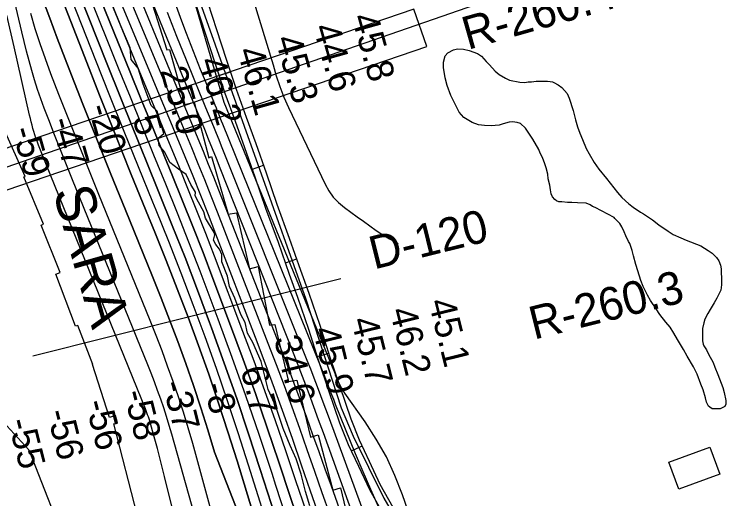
# Model space of a CAD drawing. Extents: x 3250478 to 3288318, y 788638 to 816472.
# Drawn here: x 3275605 to 3277399, y 806808 to 808028 of the extents above; entities that cross this region are included whole.
import ezdxf

# ---------------------------------------------------------------- set-up
doc = ezdxf.new("R2010")
doc.units = 0
for name, color, linetype in [('V-BRDG-OTLN', 7, 'Continuous'), ('V-RIVR-EDGE', 7, 'Continuous'), ('V-RIVR-RANG', 7, 'Continuous'), ('V-RIVR-RANG-IDEN', 7, 'Continuous'), ('V-ROAD-CNTR', 7, 'Continuous'), ('V-RRAP-RVMT', 7, 'Continuous'), ('V-RRAP-RVMT-IDEN', 7, 'Continuous'), ('V-SITE-OTLN', 7, 'Continuous'), ('V-SITE-VEGE', 7, 'Continuous'), ('V-TOPO-DPTH', 7, 'Continuous'), ('V-TOPO-MAJR', 7, 'Continuous'), ('V-TOPO-MINR', 7, 'Continuous'), ('V-TOPO-WATR', 7, 'Continuous')]:
    doc.layers.add(name, color=color, linetype=linetype)

msp = doc.modelspace()

# ---------------------------------------------------------------- linework, layer by layer
at = {"layer": 'V-BRDG-OTLN'}
msp.add_lwpolyline([(3271586.7, 806221.2), (3276643.5, 807946.8), (3276611.2, 808041.2), (3271554.5, 806315.6)], close=True, dxfattribs=at)
at = {"layer": 'V-RIVR-EDGE'}
for points in [[(3276175.3, 807272.1), (3276160.6, 807313.5), (3276146.8, 807343.1), (3276142.1, 807368.7), (3276127.4, 807404.8), (3276127.4, 807423.5), (3276121.8, 807436.6), (3276112.7, 807448.3), (3276106.6, 807459.2), (3276110.1, 807472.7), (3276108.4, 807478.4), (3276086.3, 807514.9), (3276082.5, 807531), (3276069.1, 807555), (3276060, 807571.1), (3276060.9, 807580.6), (3276049.6, 807599.8), (3276037.5, 807624.6), (3276018.8, 807637.7), (3275996.3, 807655.1), (3275983.7, 807680.8), (3275969.9, 807697.3), (3275967.3, 807716.5), (3275981.7, 807727.7), (3275964.9, 807783.9), (3275949.7, 807798.7), (3275942.3, 807818.2), (3275929.8, 807852.2), (3275916.9, 807892.6), (3275899.5, 807914.4), (3275897, 807943.5), (3275873.2, 807998.8), (3275853.8, 808047.1)], [(3276348.8, 806790.5), (3276338.1, 806826.6), (3276327.7, 806870.1), (3276314.8, 806909.3), (3276299.7, 806942.8), (3276282.4, 806985.4), (3276263.4, 807040.7), (3276244.4, 807083.8), (3276226.3, 807154.2), (3276206, 807201.7), (3276192.1, 807225.6), (3276186.5, 807252.1), (3276175.3, 807272.1)]]:
    msp.add_lwpolyline(points, dxfattribs=at)
at = {"layer": 'V-RIVR-RANG'}
msp.add_line((3276427.2, 807362.1), (3275651.2, 807167.5), dxfattribs=at)
at = {"layer": 'V-ROAD-CNTR'}
for p, q in [((3276121, 807874), (3276149.6, 807883.2)), ((3276204.5, 807637.9), (3276232.8, 807647.9)), ((3276288, 807402.3), (3276316.3, 807412.2)), ((3276368.3, 807166.1), (3276396.9, 807175.2)), ((3276453.7, 806929.1), (3276480.8, 806941.9))]:
    msp.add_line(p, q, dxfattribs=at)
for points in [[(3275682.6, 811105.4), (3275588.3, 811034.1), (3275492.7, 810964), (3275392.9, 810894.6), (3275213.3, 810770.5), (3275111, 810693.4), (3275028.6, 810599.4), (3274983.5, 810510.5), (3274986, 810434.2), (3275007.4, 810370), (3275225.1, 809995.5), (3275351.9, 809690.2), (3275483, 809404.5), (3275649.3, 809038.2), (3275872.4, 808578.4), (3275928.6, 808449.1), (3276071.9, 808059.1), (3276222.8, 807638.3), (3276338.7, 807310.7), (3276427.8, 807037), (3276458.7, 806966.2), (3276535.7, 806810.2), (3276624.6, 806657.4)], [(3268249.8, 805082), (3271535.1, 806242), (3280405.6, 809312.9)], [(3276115, 807988.9), (3276092.7, 808056.3)], [(3276086.5, 807979.4), (3276064.2, 808046.8)], [(3276543.6, 806752.8), (3276500, 806831), (3276472.4, 806889.3), (3276446.7, 806943.8), (3276425.1, 806998.6), (3276396.8, 807080.5), (3276372.1, 807154.4), (3276346.4, 807234.9), (3276318.9, 807314.9), (3276298.3, 807372.7), (3276270.1, 807453.5), (3276238.5, 807539), (3276211.4, 807618.3), (3276185.5, 807691.7), (3276161.6, 807758.2), (3276135.7, 807828.6), (3276111.1, 807904.8), (3276086.5, 807979.5)], [(3276569.8, 806767.3), (3276526.7, 806844.7), (3276499.6, 806902.1), (3276474.3, 806955.7), (3276453.3, 807009), (3276425.2, 807090.1), (3276400.6, 807163.8), (3276374.9, 807244.3), (3276347.2, 807324.8), (3276326.6, 807382.7), (3276298.3, 807463.7), (3276266.8, 807549.1), (3276239.8, 807628.1), (3276213.7, 807701.7), (3276189.8, 807768.4), (3276164.1, 807838.4), (3276139.6, 807914.1), (3276115, 807988.8)]]:
    msp.add_lwpolyline(points, dxfattribs=at)
at = {"layer": 'V-RRAP-RVMT'}
for p, q in [((3275853.5, 808359.7), (3275989.2, 807938.6)), ((3275989.2, 807938.6), (3275996.1, 807939.4)), ((3275996.1, 807939.4), (3276034.7, 807801.2)), ((3276034.7, 807801.2), (3276058, 807806.6)), ((3276058, 807806.6), (3276094.7, 807666.8)), ((3275631.9, 807619.9), (3275579.5, 807737.7)), ((3276094.7, 807666.8), (3276101.1, 807669.8)), ((3276101.1, 807669.8), (3276143.6, 807525.1)), ((3275628.5, 807618.4), (3275631.9, 807619.9)), ((3275678.8, 807499.8), (3275628.5, 807618.4)), ((3276143.6, 807525.1), (3276164.8, 807528.3)), ((3276164.8, 807528.3), (3276197.6, 807386.9)), ((3275672.1, 807497.1), (3275678.8, 807499.8)), ((3275720.2, 807377.8), (3275672.1, 807497.1)), ((3276197.6, 807386.9), (3276219.1, 807392.9)), ((3276219.1, 807392.9), (3276247.5, 807245.5)), ((3275709.2, 807373.6), (3275720.2, 807377.8)), ((3275759.3, 807242.9), (3275709.2, 807373.6)), ((3275764.7, 807244.9), (3275759.3, 807242.9)), ((3275802.4, 807146.5), (3275764.7, 807244.9)), ((3276247.5, 807245.5), (3276261.1, 807246.8)), ((3276261.1, 807246.8), (3276295.3, 807103.5)), ((3275801.7, 807146.3), (3275802.4, 807146.5)), ((3275845, 807013.1), (3275801.7, 807146.3)), ((3276295.3, 807103.5), (3276316.1, 807106.8)), ((3276316.1, 807106.8), (3276350.8, 806963.2)), ((3275859.4, 807017.9), (3275845, 807013.1)), ((3275865, 806999.7), (3275859.4, 807017.9)), ((3275855.7, 806997.3), (3275865, 806999.7)), ((3275929.8, 806710.2), (3275855.7, 806997.3)), ((3276350.8, 806963.2), (3276370.5, 806969.1)), ((3276370.5, 806969.1), (3276406.7, 806830.1)), ((3276406.7, 806830.1), (3276426.5, 806836.2)), ((3276426.5, 806836.2), (3276459.9, 806693.3))]:
    msp.add_line(p, q, dxfattribs=at)
at = {"layer": 'V-SITE-OTLN'}
msp.add_lwpolyline([(3277278.6, 806832.5), (3277253.5, 806900.1), (3277356.7, 806938.3), (3277381.7, 806870.7)], close=True, dxfattribs=at)
at = {"layer": 'V-SITE-VEGE'}
for points in [[(3276694.7, 807849.1), (3276689.8, 807867.7), (3276685.6, 807893.8), (3276685.9, 807907.7), (3276690.2, 807923.3), (3276696.7, 807930.7), (3276710.7, 807938.5), (3276721.2, 807940.7), (3276736.2, 807940.4), (3276750.7, 807937.2), (3276771.4, 807929.3), (3276781.7, 807922.8), (3276793.6, 807909.2), (3276801.5, 807900.4), (3276816.3, 807885.1), (3276826, 807876.8), (3276842.1, 807867.3), (3276852.4, 807862.4), (3276877.8, 807856.8), (3276890.5, 807856.6), (3276899.2, 807857.6), (3276907.3, 807858), (3276913.1, 807859), (3276919.5, 807859.5), (3276922.4, 807859.5), (3276932.8, 807859.8), (3276947.9, 807859.6), (3276954.8, 807858.9), (3276960, 807858.2), (3276964, 807856.4), (3276974.3, 807850.4), (3276984.1, 807843.9), (3276997.7, 807828.6), (3277002.7, 807816.9), (3277012, 807786.1), (3277018.5, 807762.2), (3277023.4, 807744.7), (3277029.5, 807728.4), (3277036.1, 807712.7), (3277045, 807690.5), (3277052.3, 807677.1), (3277065.2, 807654.8), (3277077.1, 807637.8), (3277096.3, 807614.9), (3277124.1, 807579.1), (3277134.8, 807566.7), (3277152.5, 807550.8), (3277163.9, 807542.5), (3277182.2, 807530), (3277189.7, 807525.8), (3277212.6, 807510.3), (3277228, 807497.9), (3277251.4, 807481.8), (3277264, 807473.5), (3277283.6, 807465), (3277296.8, 807459.6), (3277334.1, 807445), (3277352.5, 807433.1), (3277362.2, 807426.6), (3277373.6, 807416), (3277379.2, 807407.7), (3277383.6, 807396.1), (3277385.2, 807386.8)], [(3277385.2, 807386.8), (3277385, 807376.4), (3277386, 807365.4), (3277386.2, 807346.8), (3277384.3, 807333.5), (3277374, 807313.5), (3277367.5, 807301.4), (3277357.3, 807284.8), (3277351.3, 807274.5), (3277343.6, 807260.2), (3277341.1, 807250.9), (3277338.5, 807237.1), (3277338.1, 807211.6), (3277338.5, 807205.8), (3277340.1, 807197.7), (3277341.8, 807193), (3277348, 807183.1), (3277353.6, 807172), (3277364.8, 807151.5), (3277369.2, 807139.3), (3277376.4, 807121.2), (3277389.1, 807088.5), (3277392.9, 807075.7), (3277397.2, 807056), (3277397.1, 807046.7), (3277394, 807040.4), (3277382.4, 807034.8), (3277371.9, 807034.4), (3277362.7, 807034.6), (3277356.4, 807038.8), (3277353, 807041.7), (3277348.5, 807051.6), (3277345.8, 807062.7), (3277339.8, 807082.5), (3277333.7, 807096.5), (3277324.3, 807122.1), (3277315.4, 807140.2), (3277299.6, 807167.2), (3277290.1, 807184.1), (3277275.5, 807209.3), (3277265.9, 807225.1), (3277256.4, 807240.3), (3277245.6, 807253.2), (3277230.3, 807272.6), (3277221.3, 807286.7), (3277207.2, 807307.2), (3277199.3, 807321.2), (3277188.7, 807342.8), (3277182.6, 807358), (3277175.5, 807382.5), (3277170, 807398.2), (3277164.6, 807420.3), (3277160.8, 807433.7), (3277154.8, 807450.6), (3277151.4, 807455.8), (3277145.3, 807470.4), (3277140.8, 807480.3), (3277135.3, 807493.2), (3277129.6, 807501.4), (3277120.5, 807510.2), (3277117.7, 807514.3), (3277116, 807516.1), (3277067.8, 807541.9), (3277061.5, 807544.3), (3277055.2, 807548.5), (3277045.4, 807552.7), (3277023.4, 807553.1), (3277009, 807553.9), (3276998, 807554.1), (3276984.1, 807556.1), (3276976.6, 807556.2), (3276970.3, 807558.7), (3276966.3, 807561.6), (3276960.6, 807568.1), (3276957.2, 807575.7), (3276955.1, 807586.2), (3276953.6, 807597.8), (3276949.8, 807614), (3276948.9, 807625.1), (3276944.5, 807641.4), (3276940.7, 807651.3), (3276935.2, 807667.6), (3276929.6, 807678.1), (3276925.7, 807687.4), (3276910.5, 807713.2), (3276892.5, 807741.3), (3276880, 807753.1), (3276871.3, 807755.6), (3276859.8, 807757.5), (3276851.6, 807756.5), (3276836.5, 807752.1), (3276826, 807748.9), (3276805.7, 807747.5), (3276789, 807747.8), (3276773.9, 807749.8), (3276758.4, 807755.3), (3276737.2, 807767.8), (3276725.3, 807781.9), (3276712.4, 807806.5), (3276704, 807823.4), (3276694.7, 807849.1)]]:
    msp.add_lwpolyline(points, dxfattribs=at)
at = {"layer": 'V-TOPO-DPTH'}
for points in [[(3276373.1, 806763.3), (3276350.9, 806827.9), (3276328.6, 806892.6), (3276306.2, 806957.2), (3276283.5, 807021.7), (3276260.4, 807086), (3276236.6, 807150.1), (3276212.5, 807214.1), (3276112.7, 807474.2), (3276093.8, 807523.1), (3276074.6, 807571.9), (3276055, 807620.6), (3276035.2, 807669.1), (3276015.2, 807717.6), (3275995.1, 807766.1), (3275975, 807814.5), (3275954.9, 807862.9), (3275697.7, 808480.3)], [(3275709.9, 808340.9), (3275896.6, 807882.4), (3275923, 807817.6), (3275949.4, 807752.8), (3275975.9, 807688.1), (3276002.5, 807623.4), (3276028.8, 807558.6), (3276054.8, 807493.7), (3276080.1, 807428.5), (3276105, 807363.1), (3276149.5, 807244.8), (3276181.1, 807159.2), (3276212, 807073.4), (3276242, 806987.2), (3276271.3, 806900.8), (3276300, 806814.3), (3276328.8, 806727.7)], [(3275709.9, 808340.9), (3275896.6, 807882.4), (3275923, 807817.6), (3275949.4, 807752.8), (3275975.9, 807688.1), (3276002.5, 807623.4), (3276028.8, 807558.6), (3276054.8, 807493.7), (3276080.1, 807428.5), (3276105, 807363.1), (3276149.5, 807244.8), (3276181.1, 807159.2), (3276212, 807073.4), (3276242, 806987.2), (3276271.3, 806900.8), (3276300, 806814.3), (3276328.8, 806727.7)], [(3275721.7, 808197.1), (3275838.9, 807902.1), (3275871.3, 807820.9), (3275903.9, 807739.7), (3275936.8, 807658.7), (3275969.9, 807577.7), (3276002.7, 807496.7), (3276034.8, 807415.4), (3276066.1, 807333.7), (3276096.8, 807251.8), (3276101.6, 807238.9), (3276133.6, 807150.1), (3276164.9, 807061.1), (3276195, 806971.7), (3276224.3, 806882), (3276260.7, 806768.1)], [(3276260.7, 806768.1), (3276224.3, 806882), (3276195, 806971.7), (3276164.9, 807061.1), (3276133.6, 807150.1), (3276101.6, 807238.9), (3276096.8, 807251.8), (3276066.1, 807333.7), (3276034.8, 807415.4), (3276002.7, 807496.7), (3275969.9, 807577.7), (3275936.8, 807658.7), (3275903.9, 807739.7), (3275871.3, 807820.9), (3275838.9, 807902.1), (3275721.7, 808197.1)], [(3276299.8, 806439.2), (3276109.1, 806925.5), (3276092.1, 806981.7), (3276074.5, 807037.7), (3276055.9, 807093.4), (3276036.7, 807148.9), (3276016.7, 807204), (3275996.1, 807259), (3275974.8, 807313.7), (3275953, 807368.2), (3275883.9, 807537.2), (3275848.2, 807625.2), (3275812.7, 807713.3), (3275777.8, 807801.7), (3275743.1, 807890.1), (3275712.7, 807968.1), (3275694, 808017.8), (3275676.2, 808067.9)], [(3275676.2, 808067.9), (3275694, 808017.8), (3275712.7, 807968.1), (3275743.1, 807890.1), (3275777.8, 807801.7), (3275812.7, 807713.3), (3275848.2, 807625.2), (3275883.9, 807537.2), (3275953, 807368.2), (3275974.8, 807313.7), (3275996.1, 807259), (3276016.7, 807204), (3276036.7, 807148.9), (3276055.9, 807093.4), (3276074.5, 807037.7), (3276092.1, 806981.7), (3276109.1, 806925.5), (3276299.8, 806439.2)], [(3276253.5, 806617.2), (3276165.9, 806903.5), (3276142.9, 806976.5), (3276119.2, 807049.3), (3276094.4, 807121.7), (3276069, 807193.8), (3276042.5, 807265.6), (3276015.4, 807337.2), (3275987.4, 807408.4), (3275958.8, 807479.4), (3275937.3, 807532), (3275897.7, 807629.2), (3275858.5, 807726.6), (3275819.8, 807824.2), (3275781.4, 807921.8), (3275726.2, 808063.4)], [(3275726.2, 808063.4), (3275781.4, 807921.8), (3275819.8, 807824.2), (3275858.5, 807726.6), (3275897.7, 807629.2), (3275937.3, 807532), (3275958.8, 807479.4), (3275987.4, 807408.4), (3276015.4, 807337.2), (3276042.5, 807265.6), (3276069, 807193.8), (3276094.4, 807121.7), (3276119.2, 807049.3), (3276142.9, 806976.5), (3276165.9, 806903.5), (3276253.5, 806617.2)], [(3276230.9, 806301), (3276054.1, 806947.9), (3276042.6, 806987.2), (3276030.7, 807026.3), (3276018.1, 807065.2), (3276004.9, 807104), (3275991.1, 807142.5), (3275977, 807180.9), (3275962.2, 807219), (3275947, 807257), (3275817.7, 807574.2), (3275792.2, 807637.1), (3275767, 807700.1), (3275742, 807763.2), (3275717.3, 807826.3), (3275697.2, 807878.1), (3275683.2, 807915.6), (3275669.9, 807953.4), (3275657.7, 807991.6), (3275646.1, 808029.9)], [(3276230.9, 806301), (3276054.1, 806947.9), (3276042.6, 806987.2), (3276030.7, 807026.3), (3276018.1, 807065.2), (3276004.9, 807104), (3275991.1, 807142.5), (3275977, 807180.9), (3275962.2, 807219), (3275947, 807257), (3275817.7, 807574.2), (3275792.2, 807637.1), (3275767, 807700.1), (3275742, 807763.2), (3275717.3, 807826.3), (3275697.2, 807878.1), (3275683.2, 807915.6), (3275669.9, 807953.4), (3275657.7, 807991.6), (3275646.1, 808029.9)]]:
    msp.add_lwpolyline(points, dxfattribs=at)
at = {"layer": 'V-TOPO-MAJR'}
for points in [[(3276058.3, 806767.9), (3276001.4, 806971), (3275995, 806993.2), (3275988.3, 807015.3), (3275981.1, 807037.3), (3275973.7, 807059.2), (3275965.9, 807081), (3275957.9, 807102.7), (3275949.6, 807124.3), (3275941, 807145.8), (3275751.7, 807611.3), (3275736.4, 807649), (3275721.3, 807686.8), (3275706.4, 807724.7), (3275691.6, 807762.6), (3275680.2, 807791.8), (3275671.5, 807815.3), (3275663.3, 807838.9), (3275655.8, 807862.8), (3275648.8, 807886.8), (3275642.3, 807911), (3275635.9, 807935.2), (3275629.8, 807959.5), (3275623.9, 807983.9), (3275518.9, 808425)], [(3276585.2, 806414.2), (3276407.1, 806909.2), (3276395.2, 806941.9), (3276383.3, 806974.7), (3276371.4, 807007.4), (3276359.3, 807040.2), (3276347.2, 807072.8), (3276334.8, 807105.4), (3276322.3, 807138), (3276309.6, 807170.4), (3276123.6, 807640.4), (3276113.9, 807664.8), (3276104.1, 807689.1), (3276094.2, 807713.4), (3276084.3, 807737.6), (3276074.3, 807761.9), (3276064.3, 807786.1), (3276054.4, 807810.4), (3276044.4, 807834.6), (3275990.1, 807967.3), (3275952.9, 808057.9)]]:
    msp.add_lwpolyline(points, dxfattribs=at)
at = {"layer": 'V-TOPO-MINR'}
for points in [[(3276036.2, 808621.4), (3276256.7, 807900.8), (3276264.5, 807873.3), (3276273.3, 807846.2), (3276283.7, 807819.6), (3276295.3, 807793.5), (3276387.4, 807600.2), (3276397, 807583.4), (3276408.1, 807567.9), (3276421.5, 807554.1), (3276436.3, 807541.6), (3276452.3, 807530.1), (3276468.2, 807518.5), (3276484.2, 807507), (3276500.1, 807495.4), (3276500.3, 807495.3), (3276516.6, 807484), (3276533.1, 807473.2), (3276550.1, 807463.1), (3276567.4, 807453.4), (3276571.8, 807451.1)], [(3276723.3, 806412.3), (3276582.6, 806818.4), (3276563.5, 806866.7), (3276541.9, 806913.6), (3276516.4, 806958.6), (3276488.3, 807002.2), (3276437.7, 807074), (3276433.2, 807080.8), (3276428.9, 807087.8), (3276425.1, 807095), (3276421.6, 807102.4), (3276416.7, 807113.4), (3276415.9, 807115.4), (3276415, 807117.4), (3276414.2, 807119.4), (3276413.4, 807121.5), (3276412.6, 807123.5), (3276411.8, 807125.5), (3276411, 807127.5), (3276410.2, 807129.5), (3276133.4, 807806.1), (3275907.4, 808576.7)], [(3276373.1, 806763.3), (3276350.9, 806827.9), (3276328.6, 806892.6), (3276306.2, 806957.2), (3276283.5, 807021.7), (3276260.4, 807086), (3276236.6, 807150.1), (3276212.5, 807214.1), (3276112.7, 807474.2), (3276093.8, 807523.1), (3276074.6, 807571.9), (3276055, 807620.6), (3276035.2, 807669.1), (3276015.2, 807717.6), (3275995.1, 807766.1), (3275975, 807814.5), (3275954.9, 807862.9), (3275697.7, 808480.3)], [(3276339.9, 806778.1), (3276314.3, 806853.6), (3276288.7, 806929.1), (3276262.7, 807004.5), (3276236.1, 807079.7), (3276208.7, 807154.6), (3276180.8, 807229.3), (3276108.9, 807418.7), (3276087, 807475.8), (3276064.7, 807532.8), (3276041.9, 807589.6), (3276018.9, 807646.3), (3275995.6, 807702.9), (3275972.2, 807759.4), (3275948.9, 807816), (3275925.6, 807872.6), (3275703.9, 808411.1)], [(3276399.4, 806769.5), (3276380.6, 806823.4), (3276361.8, 806877.3), (3276342.8, 806931.2), (3276323.8, 806985.1), (3276304.6, 807038.8), (3276285, 807092.4), (3276264.9, 807145.9), (3276244.5, 807199.2), (3276116.5, 807529.7), (3276100.5, 807570.4), (3276084.5, 807611), (3276068.1, 807651.5), (3276051.6, 807692), (3276034.9, 807732.4), (3276018.2, 807772.7), (3276001.5, 807813.1), (3275984.7, 807853.5), (3275783.4, 808338.5)], [(3276290.6, 806759.5), (3276263.7, 806842.2), (3276253.9, 806872.3), (3276221.4, 806969.9), (3276188.1, 807067.2), (3276153.7, 807164), (3276118.4, 807260.6), (3276100.9, 807307.5), (3276073.1, 807381.1), (3276044.8, 807454.5), (3276015.8, 807527.6), (3275986.2, 807600.6), (3275956.4, 807673.4), (3275926.6, 807746.3), (3275897.1, 807819.2), (3275867.6, 807892.2), (3275715.8, 808269.6)], [(3276260.7, 806768.1), (3276224.3, 806882), (3276195, 806971.7), (3276164.9, 807061.1), (3276133.6, 807150.1), (3276101.6, 807238.9), (3276096.8, 807251.8), (3276066.1, 807333.7), (3276034.8, 807415.4), (3276002.7, 807496.7), (3275969.9, 807577.7), (3275936.8, 807658.7), (3275903.9, 807739.7), (3275871.3, 807820.9), (3275838.9, 807902.1), (3275721.7, 808197.1)], [(3276545.5, 806438.1), (3276403.4, 806839.7), (3276388, 806883), (3276372.6, 806926.2), (3276357.1, 806969.5), (3276341.5, 807012.7), (3276325.8, 807055.8), (3276309.8, 807098.9), (3276293.4, 807141.8), (3276276.8, 807184.7), (3276120.1, 807585.1), (3276107.3, 807617.6), (3276094.3, 807650.1), (3276081.2, 807682.5), (3276067.9, 807714.8), (3276054.6, 807747.1), (3276041.3, 807779.4), (3276027.9, 807811.8), (3276014.6, 807844.1), (3275888.8, 808149.3)], [(3276257.3, 806693.1), (3276194.8, 806892.7), (3276168.8, 806974.1), (3276141.9, 807055.2), (3276114, 807135.9), (3276085.2, 807216.3), (3276055.4, 807296.4), (3276025, 807376.2), (3275993.7, 807455.7), (3275961.8, 807534.9), (3275953.6, 807554.9), (3275917.3, 807644), (3275881.2, 807733.2), (3275845.6, 807822.5), (3275810.3, 807912), (3275727.4, 808123.3)], [(3276299.8, 806439.2), (3276109.1, 806925.5), (3276092.1, 806981.7), (3276074.5, 807037.7), (3276055.9, 807093.4), (3276036.7, 807148.9), (3276016.7, 807204), (3275996.1, 807259), (3275974.8, 807313.7), (3275953, 807368.2), (3275883.9, 807537.2), (3275848.2, 807625.2), (3275812.7, 807713.3), (3275777.8, 807801.7), (3275743.1, 807890.1), (3275712.7, 807968.1), (3275694, 808017.8), (3275676.2, 808067.9)], [(3276253.5, 806617.2), (3276165.9, 806903.5), (3276142.9, 806976.5), (3276119.2, 807049.3), (3276094.4, 807121.7), (3276069, 807193.8), (3276042.5, 807265.6), (3276015.4, 807337.2), (3275987.4, 807408.4), (3275958.8, 807479.4), (3275937.3, 807532), (3275897.7, 807629.2), (3275858.5, 807726.6), (3275819.8, 807824.2), (3275781.4, 807921.8), (3275726.2, 808063.4)], [(3276523, 806786.6), (3276502.6, 806831.3), (3276483.1, 806876.4), (3276464.3, 806921.8), (3276414.2, 807045.9), (3276409.4, 807058), (3276404.6, 807070.1), (3276399.9, 807082.3), (3276395.2, 807094.4), (3276390.6, 807106.6), (3276385.8, 807118.7), (3276381, 807130.8), (3276376.2, 807142.9), (3276130.2, 807751), (3276127, 807759), (3276123.7, 807767.1), (3276120.4, 807775.2), (3276117, 807783.3), (3276113.7, 807791.4), (3276110.4, 807799.4), (3276107.1, 807807.5), (3276103.8, 807815.6), (3276086, 807859.3), (3276073.9, 807889.2), (3276062, 807919.3), (3276050.3, 807949.4), (3276038.8, 807979.6), (3276027.1, 808010.6), (3276010, 808056.4)], [(3276230.9, 806301), (3276054.1, 806947.9), (3276042.6, 806987.2), (3276030.7, 807026.3), (3276018.1, 807065.2), (3276004.9, 807104), (3275991.1, 807142.5), (3275977, 807180.9), (3275962.2, 807219), (3275947, 807257), (3275817.7, 807574.2), (3275792.2, 807637.1), (3275767, 807700.1), (3275742, 807763.2), (3275717.3, 807826.3), (3275697.2, 807878.1), (3275683.2, 807915.6), (3275669.9, 807953.4), (3275657.7, 807991.6), (3275646.1, 808029.9)], [(3276625.7, 806390.5), (3276410.5, 806977.9), (3276402.2, 807000.3), (3276394, 807022.7), (3276385.6, 807045.1), (3276377.2, 807067.4), (3276368.8, 807089.8), (3276360.2, 807112), (3276351.5, 807134.3), (3276342.7, 807156.5), (3276127, 807695.7), (3276120.5, 807711.9), (3276113.9, 807728.1), (3276107.3, 807744.3), (3276100.7, 807760.5), (3276094, 807776.6), (3276087.4, 807792.8), (3276080.8, 807809), (3276074.2, 807825.1), (3276038.6, 807912.4), (3276014.4, 807972.3), (3275990.3, 808032.3)], [(3276050, 806594.1), (3275983.4, 806864.8), (3275977.5, 806888.2), (3275971.5, 806911.5), (3275965.3, 806934.7), (3275958.9, 806958), (3275948.9, 806994.1), (3275947.4, 806999.2), (3275945.8, 807004.3), (3275944.2, 807009.4), (3275942.5, 807014.5), (3275940.7, 807019.5), (3275938.8, 807024.5), (3275936.9, 807029.5), (3275934.9, 807034.5), (3275685.9, 807648.4), (3275680.8, 807661), (3275675.8, 807673.6), (3275670.8, 807686.2), (3275665.9, 807698.9), (3275662.3, 807708.2), (3275659.3, 807716.2), (3275656.5, 807724.3), (3275654, 807732.5), (3275651.6, 807740.8), (3275649.5, 807749.1), (3275647.3, 807757.4), (3275645.3, 807765.8), (3275643.4, 807774.2), (3275604.9, 807945.7), (3275586.2, 808026.1)], [(3275520.6, 807062.8), (3275641.3, 806931.5), (3275744.3, 806667.7)]]:
    msp.add_lwpolyline(points, dxfattribs=at)
at = {"layer": 'V-TOPO-WATR'}
msp.add_lwpolyline([(3276328.8, 806727.7), (3276300, 806814.3), (3276271.3, 806900.8), (3276242, 806987.2), (3276212, 807073.4), (3276181.1, 807159.2), (3276149.5, 807244.8), (3276105, 807363.1), (3276080.1, 807428.5), (3276054.8, 807493.7), (3276028.8, 807558.6), (3276002.5, 807623.4), (3275975.9, 807688.1), (3275949.4, 807752.8), (3275923, 807817.6), (3275896.6, 807882.4), (3275709.9, 808340.9)], dxfattribs=at)

# ---------------------------------------------------------------- texts
at = {"layer": 'V-RIVR-RANG'}
for s, rotation, p in [('45.8', 285.7683, (3276453.6, 808020.9)), ('44.6', 285.7683, (3276356.9, 807995.2)), ('45.3', 285.7683, (3276261.2, 807966.1)), ('46.1', 285.7683, (3276165.7, 807936.4)), ('46.2', 285.7683, (3276068.9, 807911.2)), ('25.0', 285.7683, (3275971.9, 807886.6)), ('-20', 286.0125, (3275790, 807793.7)), ('-47', 286.0125, (3275695.5, 807760.3)), ('5', 286.0125, (3275902.1, 807765.6)), ('-59', 286.0125, (3275598.2, 807736.9)), ('45.1', 283.9183, (3276647.6, 807304.6)), ('46.2', 283.9183, (3276550, 807282.6)), ('45.7', 283.9183, (3276453, 807258.3)), ('45.9', 283.9183, (3276355.9, 807234.3)), ('34.6', 283.9183, (3276258.5, 807211.5)), ('6.7', 284.1189, (3276174.3, 807134.6)), ('-37', 284.1189, (3275977.1, 807098.8)), ('-8', 284.1189, (3276081.4, 807094.1)), ('-58', 284.1189, (3275879.8, 807075.7)), ('-56', 284.1189, (3275782.9, 807050.9)), ('-56', 284.1189, (3275685.9, 807026.6)), ('-55', 284.1189, (3275588.5, 807003.9))]:
    msp.add_text(s, height=67, rotation=rotation, dxfattribs=at).set_placement(p)
at = {"layer": 'V-RIVR-RANG-IDEN'}
for s, rotation, p in [('R-260.4', 15.9084, (3276747, 807938.1)), ('D-120', 13.9363, (3276510.7, 807385.3)), ('R-260.3', 14.0608, (3276913.7, 807208.7))]:
    msp.add_text(s, height=83, rotation=rotation, dxfattribs=at).set_placement(p)
at = {"layer": 'V-RRAP-RVMT-IDEN'}
msp.add_text('SARA', height=100, rotation=285.9341, dxfattribs=at).set_placement((3275701.6, 807581.9))

doc.saveas('drawing.dxf')
